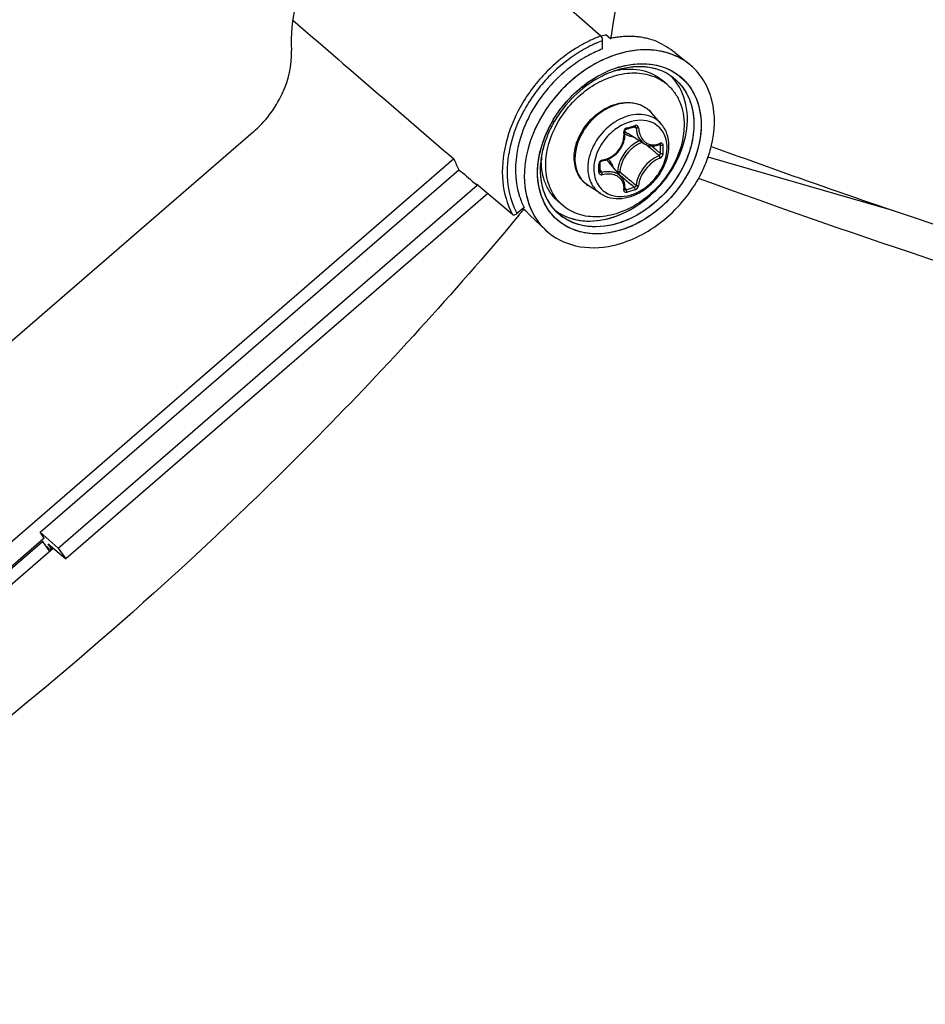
# Model space of a CAD drawing. Header units: millimetres. Extents: x 0 to 420, y 0 to 297.
# Tile 406 of 502: x 339.88 to 344.98, y 212.04 to 217.59. Entities that reach past the tile are written whole.
import ezdxf

# ---------------------------------------------------------------- set-up
doc = ezdxf.new("R2010")
doc.units = ezdxf.units.MM
doc.header["$LTSCALE"] = 23.1
doc.layers.get('0').update_dxf_attribs({"linetype": 'CONTINUOUS'})

msp = doc.modelspace()

# ---------------------------------------------------------------- linework, layer by layer
at = {"color": 7, "linetype": 'CONTINUOUS'}
for p, q in [((342.9529, 217.67), (343.153, 217.4937)), ((343.1629, 217.4208), (343.1629, 217.4677)), ((343.1837, 217.5004), (343.2082, 217.4802)), ((343.2102, 217.4959), (343.2075, 217.4803)), ((343.2105, 217.4954), (343.208, 217.4798)), ((343.2082, 217.4802), (343.2092, 217.4804)), ((343.2092, 217.4804), (343.2082, 217.4802)), ((343.2092, 217.4804), (343.2082, 217.4802)), ((343.5692, 217.4003), (343.6515, 217.3346)), ((343.2461, 217.3155), (343.2469, 217.3157)), ((343.5268, 217.22), (343.5018, 217.2417)), ((343.4917, 217.0001), (343.4364, 217.0626)), ((343.2886, 216.9607), (343.2892, 216.9622)), ((343.2892, 216.9622), (343.2901, 216.9637)), ((343.2901, 216.9637), (343.2911, 216.965)), ((343.2911, 216.965), (343.2922, 216.9662)), ((343.2922, 216.9662), (343.2935, 216.9672)), ((343.2935, 216.9672), (343.2948, 216.968)), ((343.2948, 216.968), (343.2961, 216.9686)), ((343.2961, 216.9686), (343.2966, 216.9687)), ((343.2966, 216.9687), (343.3115, 216.9729)), ((343.3115, 216.9729), (343.3203, 216.9754)), ((343.3203, 216.9754), (343.3292, 216.978)), ((343.3292, 216.978), (343.344, 216.9824)), ((343.3408, 216.9815), (343.352, 216.9755)), ((343.3429, 216.9804), (343.3458, 216.9788)), ((343.344, 216.9824), (343.3446, 216.9826)), ((343.3446, 216.9826), (343.3456, 216.9827)), ((343.3456, 216.9827), (343.3465, 216.9826)), ((343.3465, 216.9826), (343.3473, 216.9824)), ((343.3473, 216.9824), (343.3476, 216.9823)), ((341.1934, 216.9514), (337.052, 213.3649)), ((343.2815, 216.8945), (343.285, 216.9071)), ((343.285, 216.9071), (343.2874, 216.9199)), ((343.2874, 216.9199), (343.2887, 216.9328)), ((343.2878, 216.9562), (343.2879, 216.9576)), ((343.2887, 216.9457), (343.2878, 216.9562)), ((343.2879, 216.9576), (343.2881, 216.9591)), ((343.2881, 216.9591), (343.2886, 216.9607)), ((343.2887, 216.9328), (343.2887, 216.9457)), ((343.3978, 216.8863), (343.3049, 216.9438)), ((343.2566, 216.8479), (343.2643, 216.8587)), ((343.2643, 216.8587), (343.2711, 216.8702)), ((343.2711, 216.8702), (343.2768, 216.8822)), ((343.2768, 216.8822), (343.2815, 216.8945)), ((343.3977, 216.8863), (343.4014, 216.8841)), ((343.4014, 216.8841), (343.4098, 216.8801)), ((343.4098, 216.8801), (343.4187, 216.877)), ((343.4187, 216.877), (343.4279, 216.875)), ((343.4279, 216.875), (343.4374, 216.8739)), ((343.4374, 216.8739), (343.4472, 216.8739)), ((343.4381, 216.8739), (343.4405, 216.8719)), ((343.4472, 216.8739), (343.4571, 216.8749)), ((343.4571, 216.8749), (343.4671, 216.8771)), ((343.4671, 216.8771), (343.4771, 216.8802)), ((343.4771, 216.8802), (343.4845, 216.8832)), ((343.4816, 216.882), (343.4887, 216.8783)), ((343.4854, 216.8838), (343.4845, 216.8832)), ((343.4845, 216.8832), (343.4858, 216.8836)), ((343.4858, 216.8836), (343.4864, 216.8837)), ((342.3255, 216.8007), (339.5969, 214.4376)), ((343.1815, 216.7947), (343.1938, 216.7993)), ((343.1938, 216.7993), (343.2058, 216.805)), ((343.2058, 216.805), (343.2173, 216.8118)), ((343.2173, 216.8118), (343.2282, 216.8195)), ((343.2282, 216.8195), (343.2385, 216.8282)), ((343.2385, 216.8282), (343.2479, 216.8376)), ((343.2479, 216.8376), (343.2566, 216.8479)), ((344.8041, 216.5089), (343.7572, 216.8111)), ((339.9944, 214.6968), (342.3537, 216.74)), ((343.1483, 216.7779), (343.1484, 216.7787)), ((343.1484, 216.7592), (343.1483, 216.7779)), ((343.1483, 216.7306), (343.1485, 216.7541)), ((343.1484, 216.7787), (343.1486, 216.78)), ((343.1485, 216.7541), (343.1484, 216.7592)), ((343.1486, 216.78), (343.1491, 216.7814)), ((343.1491, 216.7814), (343.1498, 216.7828)), ((343.1498, 216.7828), (343.1507, 216.7841)), ((343.1507, 216.7841), (343.1518, 216.7854)), ((343.1518, 216.7854), (343.153, 216.7865)), ((343.153, 216.7865), (343.1544, 216.7874)), ((343.1544, 216.7874), (343.1558, 216.7882)), ((343.1558, 216.7882), (343.1572, 216.7888)), ((343.1572, 216.7888), (343.1587, 216.7892)), ((343.1587, 216.7892), (343.1591, 216.7893)), ((343.1591, 216.7893), (343.1688, 216.7911)), ((343.1688, 216.7911), (343.1815, 216.7947)), ((343.27, 216.6974), (343.2, 216.7808)), ((343.1483, 216.7302), (343.1483, 216.7306)), ((343.1484, 216.7294), (343.1483, 216.7302)), ((343.1484, 216.7375), (343.1577, 216.7251)), ((343.1487, 216.7287), (343.1484, 216.7294)), ((343.149, 216.7282), (343.1487, 216.7287)), ((343.2469, 216.7302), (343.2433, 216.7292)), ((343.2566, 216.7134), (343.29, 216.6851)), ((343.2566, 216.7134), (343.2722, 216.7001)), ((343.2747, 216.6912), (343.27, 216.6974)), ((343.2794, 216.6833), (343.2747, 216.6912)), ((343.7083, 216.6895), (343.7034, 216.6913)), ((343.7085, 216.6893), (343.7035, 216.6912)), ((340.0959, 214.608), (342.4563, 216.6522)), ((342.4392, 216.6668), (342.4422, 216.6642)), ((342.4422, 216.6642), (342.4563, 216.6522)), ((342.6553, 216.488), (342.4525, 216.659)), ((342.4563, 216.6522), (342.4526, 216.659)), ((343.1503, 216.6058), (343.0806, 216.6517)), ((343.2832, 216.6749), (343.2794, 216.6833)), ((343.2861, 216.6661), (343.2832, 216.6749)), ((343.2879, 216.6568), (343.2861, 216.6661)), ((343.2878, 216.6295), (343.2879, 216.6301)), ((343.2878, 216.6292), (343.2878, 216.6295)), ((343.2878, 216.6292), (343.2887, 216.6284)), ((343.2879, 216.6291), (343.2878, 216.6292)), ((343.2878, 216.6292), (343.2878, 216.6292)), ((343.2878, 216.6292), (343.2879, 216.6291)), ((343.2888, 216.6472), (343.2879, 216.6568)), ((343.2879, 216.6301), (343.2886, 216.6373)), ((343.2885, 216.6363), (343.2945, 216.6281)), ((343.2886, 216.6373), (343.2888, 216.6472)), ((342.5157, 216.6057), (340.1383, 214.5468)), ((343.2887, 216.6284), (343.2896, 216.6279)), ((342.7208, 216.5276), (342.6802, 216.4924)), ((342.7151, 216.5215), (342.728, 216.5095)), ((342.9376, 216.5397), (342.9126, 216.5613)), ((342.6851, 216.4762), (342.6784, 216.4684)), ((342.6911, 216.4834), (342.6785, 216.4684)), ((342.691, 216.4835), (342.6851, 216.4762)), ((342.7188, 216.5171), (342.7162, 216.5139)), ((342.719, 216.517), (342.7164, 216.5138)), ((342.7531, 216.4833), (342.728, 216.5095)), ((342.7531, 216.4833), (342.8421, 216.3999)), ((343.261, 216.3237), (343.2642, 216.3246)), ((339.9944, 214.6968), (340.0959, 214.608)), ((340.0171, 214.664), (339.9944, 214.6968)), ((339.6553, 214.3407), (340.007, 214.6453)), ((340.0171, 214.664), (339.6565, 214.3517)), ((340.007, 214.6453), (340.0013, 214.6503)), ((340.007, 214.6453), (340.046, 214.589)), ((340.0398, 214.6312), (340.1383, 214.5468)), ((340.0604, 214.6015), (340.0398, 214.6312)), ((339.7089, 214.2971), (340.0674, 214.6076)), ((340.0549, 214.5967), (340.0199, 214.6267)), ((340.0959, 214.608), (340.1383, 214.5468))]:
    msp.add_line(p, q, dxfattribs=at)
for centre, radius, start, end in [((343.4433, 216.7327), 0.8147, 116.4045, 120.9289), ((343.4276, 216.7638), 0.7799, 114.0556, 116.3878), ((343.4225, 216.775), 0.7676, 113.8899, 114.0499), ((343.4212, 216.7778), 0.7645, 113.4648, 113.8901), ((343.4147, 216.7932), 0.7478, 110.8768, 113.473), ((343.4182, 216.7887), 0.7255, 110.6059, 113.5943), ((343.4083, 216.8096), 0.7302, 110.4685, 110.8683), ((343.3013, 216.9338), 0.5786, 103.1888, 104.6617), ((343.2983, 216.9465), 0.5656, 101.6934, 103.189), ((343.3193, 216.9442), 0.5474, 98.9734, 101.6025), ((343.3193, 216.9443), 0.5473, 98.9734, 101.6041), ((343.3165, 216.9619), 0.5295, 96.6889, 98.9718), ((343.3165, 216.9619), 0.5294, 96.6886, 98.9718), ((343.3143, 216.9815), 0.5098, 93.8318, 96.6928), ((343.3129, 217.0019), 0.4893, 91.4737, 93.8283), ((343.3129, 217.0019), 0.4893, 91.4736, 93.8285), ((343.3124, 217.021), 0.4702, 88.3667, 91.4766), ((343.3128, 217.0379), 0.4533, 85.9726, 88.3618), ((343.3141, 217.0546), 0.4366, 82.5485, 85.9784), ((343.3161, 217.0702), 0.4208, 80.1966, 82.5411), ((343.3184, 217.0838), 0.407, 76.2109, 80.2031), ((343.3212, 217.0953), 0.3952, 74.1671, 76.2009), ((343.3256, 217.1101), 0.3798, 67.9223, 74.1936), ((343.2422, 216.9746), 0.5373, 58.5675, 65.1127), ((343.4662, 216.6946), 0.8592, 122.0314, 124.7653), ((343.4535, 216.7159), 0.8064, 116.5419, 123.9809), ((343.4567, 216.7097), 0.8413, 120.9096, 122.0256), ((343.4113, 216.7749), 0.692, 111.0355, 118.245), ((343.4329, 216.7555), 0.7618, 114.8201, 116.4872), ((343.4278, 216.7663), 0.7498, 113.9575, 114.8181), ((343.4253, 216.772), 0.7436, 113.5833, 113.9569), ((343.4935, 216.6569), 0.9057, 124.824, 135.0673), ((343.4937, 216.6571), 0.8776, 124.0112, 135.1134), ((343.4316, 216.7359), 0.736, 118.1969, 120.8141), ((343.5095, 216.64), 0.929, 135.0228, 135.3234), ((343.3907, 216.8177), 0.5051, 106.8935, 109.0217), ((343.3902, 216.8204), 0.5024, 107.325, 109.0726), ((343.3856, 216.8351), 0.487, 106.1133, 107.3224), ((343.3217, 216.8992), 0.4083, 100.9863, 101.4562), ((343.3876, 216.8278), 0.4945, 106.0617, 106.8891), ((343.3209, 216.9038), 0.4037, 99.9899, 100.9873), ((343.4009, 216.8212), 0.518, 106.1134, 107.3858), ((343.3835, 216.8423), 0.4795, 105.1134, 106.1115), ((343.3858, 216.8341), 0.488, 105.118, 106.062), ((343.3808, 216.8528), 0.4686, 102.1752, 105.1211), ((343.3841, 216.8404), 0.4814, 104.2982, 105.1178), ((343.3814, 216.8513), 0.4702, 102.206, 104.3032), ((343.3756, 216.8777), 0.4432, 97.0037, 102.1986), ((343.3756, 216.8793), 0.4416, 97.0256, 102.2393), ((343.3718, 216.9075), 0.4132, 93.5516, 96.9852), ((343.3713, 216.9122), 0.4084, 93.525, 96.9991), ((343.3698, 216.9379), 0.3827, 87.9835, 93.5437), ((343.37, 216.9386), 0.382, 88.0031, 93.5752), ((343.3706, 216.9627), 0.3579, 84.1499, 87.9618), ((343.3707, 216.9641), 0.3565, 84.1477, 87.9747), ((343.3731, 216.9866), 0.3339, 77.9609, 84.1695), ((343.3773, 217.0067), 0.3133, 73.9237, 77.9326), ((343.3776, 217.0081), 0.3119, 73.9067, 77.9342), ((343.3815, 217.0216), 0.2979, 66.5843, 73.9187), ((343.3819, 217.0224), 0.297, 66.58, 73.9364), ((343.3859, 217.032), 0.2865, 62.9399, 66.5552), ((343.3861, 217.0325), 0.286, 62.9284, 66.5497), ((343.4346, 217.063), 0.3475, 49.4339, 51.3906), ((343.4347, 217.0631), 0.3474, 49.4293, 51.3842), ((343.5136, 216.6362), 0.9065, 135.3741, 142.5014), ((343.5108, 216.6389), 0.9026, 135.0598, 135.3701), ((343.3604, 217.0278), 0.2542, 49.1138, 56.5118), ((343.3915, 217.0428), 0.2744, 51.4497, 62.9668), ((343.3917, 217.043), 0.2742, 51.4535, 62.9817), ((343.3491, 217.0655), 0.2832, 42.6021, 45.798), ((343.3482, 217.0647), 0.2844, 41.9998, 42.6077), ((343.3482, 217.0647), 0.2844, 41.9994, 42.6035), ((343.4987, 216.6471), 0.888, 142.4789, 150.9431), ((343.4695, 216.6639), 0.8543, 150.9746, 153.659), ((343.3211, 216.9605), 0.1539, 50.5352, 52.3899), ((343.3213, 216.9607), 0.1537, 47.2036, 50.5349), ((343.3207, 216.9601), 0.1545, 41.5302, 47.1948), ((343.4232, 216.6951), 0.7576, 152.8015, 159.4938), ((343.4693, 216.6699), 0.6822, 148.6473, 151.2064), ((343.4647, 216.6729), 0.6767, 148.9151, 151.2116), ((343.4678, 216.6582), 0.7526, 153.6676, 157.5399), ((343.4366, 216.6871), 0.6452, 154.6481, 155.8131), ((343.4454, 216.6829), 0.655, 154.56, 155.0422), ((343.4395, 216.6858), 0.6484, 153.6775, 154.6483), ((343.4501, 216.6806), 0.6602, 153.2546, 154.5589), ((343.4427, 216.6842), 0.652, 153.1881, 153.6775), ((343.4576, 216.6768), 0.6686, 151.2113, 153.2534), ((343.4531, 216.6788), 0.6637, 151.2079, 153.1839), ((343.4243, 216.6988), 0.6183, 153.6767, 155.3413), ((343.4315, 216.6954), 0.6262, 153.7083, 155.3285), ((343.4401, 216.6911), 0.6358, 151.5635, 153.7075), ((343.4346, 216.6937), 0.6297, 151.5299, 153.6719), ((342.7666, 218.9082), 2.0045, 285.3931, 286.8075), ((343.3874, 216.777), 0.2433, 109.0409, 109.2293), ((343.4524, 216.6647), 0.7359, 157.4707, 158.1536), ((343.4527, 216.6646), 0.7362, 157.5509, 158.1575), ((343.4205, 216.6937), 0.6279, 155.9524, 161.0863), ((343.4228, 216.6931), 0.6302, 155.795, 160.8721), ((343.4038, 216.7078), 0.5958, 155.2979, 162.5811), ((343.4024, 216.7081), 0.5944, 155.2734, 162.5595), ((343.4413, 216.6848), 0.6505, 155.0416, 155.9787), ((343.3522, 217.0201), 0.0898, 224.1498, 225.1349), ((343.3525, 217.0204), 0.0901, 225.1677, 238.1926), ((343.3809, 216.7072), 0.586, 161.8868, 166.3295), ((343.3703, 216.7103), 0.575, 163.4029, 166.3195), ((343.3359, 216.7283), 0.5249, 164.3197, 170.9065), ((343.3866, 216.7055), 0.5919, 161.7925, 163.4072), ((343.4021, 216.7005), 0.6082, 161.2476, 161.9114), ((343.3968, 216.7022), 0.6027, 161.1154, 161.7953), ((343.4059, 216.6992), 0.6122, 160.8931, 161.248), ((343.3639, 216.7208), 0.5539, 162.6196, 164.3586), ((343.4534, 216.7185), 0.202, 114.0645, 126.4053), ((335.3008, 207.3122), 12.5417, 49.56104, 49.72441), ((336.0359, 208.1736), 11.4092, 49.26308, 49.56466), ((335.4574, 207.3756), 12.4061, 49.65654, 49.94798), ((343.443, 216.9866), 0.1071, 290.317, 292.2631), ((343.4418, 216.9896), 0.1103, 292.2624, 294.0755), ((342.0234, 216.8546), 1.4654, 0.0023, 0.9288), ((342.072, 216.8546), 1.4168, 359.0554, 0.003), ((342.0251, 216.8537), 1.4783, 0.0024, 0.9289), ((342.0742, 216.8537), 1.4292, 359.0555, 0.003), ((342.7431, 216.9575), 0.446, 200.5838, 209.179), ((343.3015, 216.7185), 0.6769, 170.5247, 171.0472), ((343.3499, 216.7149), 0.5541, 166.3496, 168.4291), ((343.2987, 216.7345), 0.4872, 171.288, 173.5683), ((343.297, 216.7346), 0.4855, 172.5131, 173.5712), ((343.307, 216.7333), 0.4956, 170.9522, 172.5114), ((343.2152, 216.7889), 0.3977, 177.1839, 179.9886), ((343.2259, 216.7885), 0.4084, 176.7928, 177.1947), ((343.1309, 216.7228), 0.0902, 40.0257, 53.8865), ((343.4671, 216.7006), 0.2113, 135.0983, 148.1044), ((341.0011, 216.7493), 2.1407, 0.0023, 0.6425), ((341.0811, 216.7493), 2.0607, 359.3452, 0.0019), ((343.1645, 216.7735), 0.0216, 99.0638, 106.7637), ((343.1157, 216.7225), 0.1114, 16.5086, 23.3442), ((343.0438, 217.0596), 0.7557, 333.6724, 336.5867), ((343.0431, 217.0599), 0.7565, 333.6765, 336.5845), ((343.1456, 216.7306), 0.00271, 351.6033, 359.3214), ((350.9128, 225.8144), 11.8794, 229.89404, 230.16205), ((350.4029, 225.1067), 11.0235, 229.81565, 230.16603), ((349.9644, 224.6772), 10.3986, 230.16047, 230.51372), ((343.0321, 217.0653), 0.7688, 333.0374, 333.3366), ((343.0337, 217.0645), 0.767, 333.3366, 333.6826), ((343.0351, 217.0638), 0.7653, 333.334, 333.6776), ((342.9197, 218.0152), 1.4368, 285.1211, 287.0773), ((343.0981, 216.7224), 0.4248, 197.27, 198.3056), ((342.9203, 218.0133), 1.4495, 285.1302, 287.0863), ((343.1041, 216.7319), 0.2543, 221.708, 229.0965), ((343.0476, 216.6906), 0.4174, 207.3865, 208.3459), ((327.507, 229.1741), 19.7891, 320.11157, 320.22603), ((343.1055, 216.6716), 0.3791, 208.289, 208.5081), ((343.0651, 216.7376), 0.283, 232.5931, 236.2897), ((343.0666, 216.7398), 0.2857, 236.2889, 238.5573), ((343.0665, 216.7398), 0.2856, 236.2886, 238.5626), ((343.0942, 216.8866), 0.5872, 282.3173, 286.1187), ((343.0944, 216.8862), 0.5867, 282.3149, 286.1264), ((343.0896, 216.9032), 0.6044, 286.1021, 286.4733), ((343.0899, 216.9021), 0.6032, 286.1108, 286.476), ((343.0888, 216.9059), 0.6072, 286.4732, 286.7889)]:
    msp.add_arc(centre, radius, start, end, dxfattribs=at)
for centre, major_axis, start_param, end_param in [((334.5023, 224.5463), (24.6843, -21.5865), -1.267664, -1.229101), ((331.2437, 227.3754), (26.332, -23.0274), -1.116057, -1.112472)]:
    msp.add_ellipse(centre, major_axis=major_axis, ratio=0.02203, start_param=start_param, end_param=end_param, dxfattribs=at)
for points, knots in [([(343.4239, 220.3639), (343.4239, 220.1109), (343.4074, 219.1518), (343.3233, 218.1928), (343.2105, 217.4954)], [0, 0, 0, 0, 0.263653, 1, 1, 1, 1]), ([(341.8828, 218.3695), (341.734, 218.2512), (341.4945, 217.9597), (341.3995, 217.5877), (341.4093, 217.4125)], [0, 0, 0, 0, 0.520027, 1, 1, 1, 1]), ([(343.1629, 217.4677), (343.1629, 217.4751), (343.1602, 217.4848), (343.1545, 217.4924), (343.153, 217.4937)], [0, 0, 0, 0, 0.78628, 1, 1, 1, 1]), ([(341.1934, 216.9514), (341.2619, 217.0107), (341.3713, 217.1523), (341.4139, 217.3293), (341.4093, 217.4125)], [0, 0, 0, 0, 0.520578, 1, 1, 1, 1]), ([(343.5641, 217.3858), (343.5226, 217.4028), (343.4294, 217.4224), (343.2285, 217.4019), (343.0855, 217.3245), (343.0034, 217.2566)], [0, 0, 0, 0, 0.224372, 0.466489, 1, 1, 1, 1]), ([(343.5629, 217.3863), (343.5171, 217.4049), (343.4129, 217.4245), (343.3089, 217.4088), (343.2571, 217.3938)], [0, 0, 0, 0, 0.478686, 1, 1, 1, 1]), ([(343.0545, 217.368), (343.0226, 217.3489), (342.8995, 217.2626), (342.8009, 217.1418), (342.7494, 217.0414)], [0, 0, 0, 0, 0.247907, 1, 1, 1, 1]), ([(343.2571, 217.3938), (343.2348, 217.3874), (343.1437, 217.3553), (343.0601, 217.3035), (343.0037, 217.2569)], [0, 0, 0, 0, 0.241167, 1, 1, 1, 1]), ([(343.2261, 217.2952), (343.1908, 217.283), (343.0503, 217.2169), (342.9369, 217.097), (342.881, 216.9939)], [0, 0, 0, 0, 0.241356, 1, 1, 1, 1]), ([(343.2261, 217.2952), (343.1908, 217.2831), (343.0503, 217.2169), (342.9369, 217.097), (342.881, 216.9939)], [0, 0, 0, 0, 0.241241, 1, 1, 1, 1]), ([(343.1023, 217.2473), (343.1138, 217.2547), (343.1593, 217.2821), (343.2084, 217.3037), (343.2461, 217.3155)], [0, 0, 0, 0, 0.256629, 1, 1, 1, 1]), ([(343.2469, 217.3157), (343.3041, 217.3335), (343.4205, 217.3497), (343.5337, 217.3116), (343.5783, 217.2811)], [0, 0, 0, 0, 0.52615, 1, 1, 1, 1]), ([(343.2508, 217.3014), (343.2961, 217.3093), (343.3662, 217.3094), (343.4501, 217.2793), (343.486, 217.2554), (343.5018, 217.2417)], [0, 0, 0, 0, 0.519584, 0.762839, 1, 1, 1, 1]), ([(343.2571, 217.3188), (343.3138, 217.3351), (343.4289, 217.3485), (343.5904, 217.2908), (343.6975, 217.1588), (343.7296, 216.9841), (343.6905, 216.7963), (343.5595, 216.5647), (343.3848, 216.4345), (343.2573, 216.3976)], [0, 0, 0, 0, 0.121621, 0.231441, 0.339036, 0.455715, 0.58604, 0.726441, 1, 1, 1, 1]), ([(343.7753, 216.8719), (343.7958, 216.9559), (343.8017, 217.0884), (343.7399, 217.2421), (343.6893, 217.3025), (343.6606, 217.327)], [0, 0, 0, 0, 0.528621, 0.769184, 1, 1, 1, 1]), ([(343.7753, 216.8717), (343.7958, 216.9557), (343.8017, 217.0883), (343.7399, 217.242), (343.6893, 217.3025), (343.6606, 217.327)], [0, 0, 0, 0, 0.528422, 0.769016, 1, 1, 1, 1]), ([(342.8489, 217.2932), (342.7925, 217.2361), (342.6957, 217.1093), (342.6078, 216.8952), (342.5871, 216.6797), (342.6244, 216.5446), (342.6553, 216.488)], [0, 0, 0, 0, 0.27368, 0.537112, 0.779952, 1, 1, 1, 1]), ([(343.0037, 217.2569), (342.9785, 217.2361), (342.8837, 217.1475), (342.8098, 217.0362), (342.7727, 216.9467)], [0, 0, 0, 0, 0.252039, 1, 1, 1, 1]), ([(343.0034, 217.2566), (342.9379, 217.2024), (342.8614, 217.1157), (342.8058, 217.0172), (342.7933, 216.992)], [0, 0, 0, 0, 0.751657, 1, 1, 1, 1]), ([(342.8425, 216.7674), (342.8425, 216.8479), (342.881, 216.9729), (342.9785, 217.1094), (343.0744, 217.1966), (343.1833, 217.2579), (343.2971, 217.2884), (343.407, 217.285), (343.4728, 217.2583), (343.5007, 217.2398)], [0, 0, 0, 0, 0.254142, 0.391, 0.527564, 0.659013, 0.781772, 0.894694, 1, 1, 1, 1]), ([(342.8852, 217.0223), (342.9258, 217.0898), (342.996, 217.1712), (343.0805, 217.2332), (343.1023, 217.2473)], [0, 0, 0, 0, 0.752114, 1, 1, 1, 1]), ([(342.8867, 217.0249), (342.9007, 217.0477), (342.9612, 217.1353), (343.0417, 217.2092), (343.1091, 217.2515)], [0, 0, 0, 0, 0.251758, 1, 1, 1, 1]), ([(343.5625, 217.2574), (343.591, 217.2347), (343.6404, 217.1759), (343.6782, 217.0637), (343.6792, 216.9373), (343.6323, 216.7604), (343.4967, 216.5636), (343.3309, 216.4617), (343.2427, 216.4363)], [0, 0, 0, 0, 0.104524, 0.214592, 0.333967, 0.462949, 0.735941, 1, 1, 1, 1]), ([(343.629, 216.9255), (343.642, 216.9851), (343.6476, 217.1042), (343.5959, 217.2145), (343.5595, 217.255)], [0, 0, 0, 0, 0.52857, 1, 1, 1, 1]), ([(343.629, 216.9255), (343.642, 216.9851), (343.6476, 217.1042), (343.5959, 217.2145), (343.5595, 217.255)], [0, 0, 0, 0, 0.528563, 1, 1, 1, 1]), ([(343.5626, 217.2574), (343.5937, 217.2325), (343.6471, 217.1664), (343.6825, 217.0399), (343.6739, 216.8993), (343.6413, 216.8072), (343.619, 216.7623)], [0, 0, 0, 0, 0.222971, 0.459982, 0.719377, 1, 1, 1, 1]), ([(343.5783, 217.2811), (343.6146, 217.2563), (343.6782, 217.1875), (343.7228, 217.0497), (343.7162, 216.8946), (343.6807, 216.7928), (343.6561, 216.7431)], [0, 0, 0, 0, 0.223214, 0.459267, 0.718396, 1, 1, 1, 1]), ([(343.5268, 217.22), (343.542, 217.2069), (343.5697, 217.1764), (343.6107, 217.1018), (343.6219, 217.0361), (343.6219, 216.9924)], [0, 0, 0, 0, 0.238021, 0.481682, 1, 1, 1, 1]), ([(343.4151, 217.0825), (343.3988, 217.095), (343.3594, 217.1141), (343.2919, 217.1195), (343.2213, 217.1031), (343.1531, 217.0669), (343.0927, 217.0139), (343.0311, 216.9299), (343.0066, 216.8522), (343.0066, 216.8022)], [0, 0, 0, 0, 0.104897, 0.216899, 0.338904, 0.47012, 0.607003, 0.744549, 1, 1, 1, 1]), ([(343.0113, 216.8727), (343.0239, 216.9224), (343.075, 217.016), (343.1603, 217.08), (343.2077, 217.0995)], [0, 0, 0, 0, 0.499995, 1, 1, 1, 1]), ([(343.2077, 217.0995), (343.2283, 217.108), (343.2702, 217.1199), (343.334, 217.1204), (343.3921, 217.1018), (343.4236, 217.077), (343.4364, 217.0626)], [0, 0, 0, 0, 0.270574, 0.524505, 0.765155, 1, 1, 1, 1]), ([(342.7039, 217.043), (342.6953, 217.0257), (342.6644, 216.9575), (342.6429, 216.8848), (342.6338, 216.8299)], [0, 0, 0, 0, 0.256832, 1, 1, 1, 1]), ([(343.4223, 217.0443), (343.4046, 217.0496), (343.3659, 217.0546), (343.3064, 217.0453), (343.2472, 217.0204), (343.1737, 216.9689), (343.1037, 216.8804), (343.0794, 216.7924), (343.0794, 216.7502)], [0, 0, 0, 0, 0.108641, 0.225762, 0.35139, 0.483442, 0.751147, 1, 1, 1, 1]), ([(343.4411, 217.0062), (343.4214, 217.0148), (343.3756, 217.0234), (343.3304, 217.0146), (343.308, 217.0069)], [0, 0, 0, 0, 0.475923, 1, 1, 1, 1]), ([(343.4917, 217.0001), (343.4826, 217.0103), (343.4612, 217.0286), (343.4356, 217.0402), (343.4223, 217.0443)], [0, 0, 0, 0, 0.49562, 1, 1, 1, 1]), ([(343.6219, 216.9924), (343.6219, 216.9083), (343.5801, 216.7779), (343.4753, 216.638), (343.373, 216.5507), (343.2579, 216.4925), (343.1394, 216.4684), (343.0275, 216.4818), (342.9636, 216.5172), (342.9376, 216.5397)], [0, 0, 0, 0, 0.256473, 0.394543, 0.531644, 0.662632, 0.784011, 0.89531, 1, 1, 1, 1]), ([(343.3073, 217.0067), (343.2804, 216.9973), (343.2284, 216.9682), (343.1478, 216.8868), (343.1132, 216.8003), (343.1132, 216.7445)], [0, 0, 0, 0, 0.249772, 0.51087, 1, 1, 1, 1]), ([(343.2987, 216.9757), (343.2937, 216.9743), (343.2849, 216.9674), (343.2819, 216.9565), (343.2825, 216.9514)], [0, 0, 0, 0, 0.497141, 1, 1, 1, 1]), ([(343.2987, 216.9757), (343.2988, 216.9748), (343.2989, 216.9725), (343.2982, 216.9692), (343.2966, 216.9687)], [0, 0, 0, 0, 0.348, 1, 1, 1, 1]), ([(343.3462, 216.9894), (343.3463, 216.9885), (343.3464, 216.9862), (343.3456, 216.9829), (343.344, 216.9824)], [0, 0, 0, 0, 0.339767, 1, 1, 1, 1]), ([(343.3653, 216.9753), (343.3651, 216.9798), (343.3618, 216.987), (343.3531, 216.9905), (343.3484, 216.99), (343.3462, 216.9894)], [0, 0, 0, 0, 0.502703, 0.74499, 1, 1, 1, 1]), ([(343.352, 216.9755), (343.3519, 216.9762), (343.3514, 216.9789), (343.3494, 216.9813), (343.3476, 216.9823)], [0, 0, 0, 0, 0.264576, 1, 1, 1, 1]), ([(343.352, 216.9755), (343.353, 216.9572), (343.3605, 216.9226), (343.384, 216.8948), (343.3977, 216.8863)], [0, 0, 0, 0, 0.531229, 1, 1, 1, 1]), ([(343.3653, 216.9752), (343.363, 216.9746), (343.3585, 216.9741), (343.3539, 216.9746), (343.352, 216.9755)], [0, 0, 0, 0, 0.5364, 1, 1, 1, 1]), ([(343.3653, 216.9753), (343.3661, 216.9628), (343.3704, 216.9391), (343.3868, 216.9082), (343.4119, 216.8868), (343.4326, 216.8811), (343.4429, 216.8804)], [0, 0, 0, 0, 0.279104, 0.533854, 0.769255, 1, 1, 1, 1]), ([(343.5261, 216.8637), (343.5261, 216.8794), (343.5227, 216.9098), (343.5059, 216.9515), (343.4783, 216.9852), (343.454, 217.0005), (343.4411, 217.0062)], [0, 0, 0, 0, 0.267263, 0.518158, 0.759229, 1, 1, 1, 1]), ([(343.536, 216.8749), (343.536, 216.8979), (343.5293, 216.9434), (343.5063, 216.9836), (343.4917, 217.0001)], [0, 0, 0, 0, 0.512429, 1, 1, 1, 1]), ([(342.7136, 216.9605), (342.7021, 216.9296), (342.6669, 216.8121), (342.6658, 216.682), (342.6925, 216.5963)], [0, 0, 0, 0, 0.268826, 1, 1, 1, 1]), ([(342.7694, 216.9385), (342.7393, 216.8635), (342.7046, 216.711), (342.7377, 216.5549), (342.7717, 216.4919)], [0, 0, 0, 0, 0.530167, 1, 1, 1, 1]), ([(342.7694, 216.9385), (342.7394, 216.8638), (342.7048, 216.712), (342.7373, 216.5566), (342.7708, 216.4936)], [0, 0, 0, 0, 0.530022, 1, 1, 1, 1]), ([(343.1611, 216.7948), (343.1788, 216.7976), (343.2139, 216.8107), (343.2556, 216.8479), (343.2811, 216.8972), (343.2846, 216.934), (343.2825, 216.9514)], [0, 0, 0, 0, 0.24849, 0.504031, 0.757203, 1, 1, 1, 1]), ([(343.2073, 216.4685), (343.3096, 216.4981), (343.4972, 216.6234), (343.6062, 216.8202), (343.629, 216.9255)], [0, 0, 0, 0, 0.496993, 1, 1, 1, 1]), ([(343.2825, 216.9513), (343.2839, 216.9518), (343.2861, 216.9525), (343.288, 216.9546), (343.2879, 216.9555)], [0, 0, 0, 0, 0.63264, 1, 1, 1, 1]), ([(343.2886, 216.9438), (343.2919, 216.9414), (343.3059, 216.9324), (343.3222, 216.9272), (343.3345, 216.9254)], [0, 0, 0, 0, 0.245283, 1, 1, 1, 1]), ([(343.5823, 216.7933), (343.5876, 216.804), (343.6071, 216.8466), (343.6216, 216.8914), (343.629, 216.9255)], [0, 0, 0, 0, 0.255254, 1, 1, 1, 1]), ([(343.003, 216.8079), (343.003, 216.8132), (343.0037, 216.835), (343.0073, 216.8567), (343.0113, 216.8727)], [0, 0, 0, 0, 0.244438, 1, 1, 1, 1]), ([(343.1371, 216.6549), (343.1476, 216.6382), (343.1765, 216.6084), (343.2366, 216.5869), (343.3043, 216.59), (343.3724, 216.6159), (343.4346, 216.6614), (343.4995, 216.7391), (343.5261, 216.8149), (343.5261, 216.8637)], [0, 0, 0, 0, 0.105488, 0.213714, 0.331476, 0.460622, 0.598286, 0.738716, 1, 1, 1, 1]), ([(343.1503, 216.6058), (343.1674, 216.5946), (343.2072, 216.5783), (343.2728, 216.5756), (343.3396, 216.5929), (343.4027, 216.6278), (343.4578, 216.6775), (343.5141, 216.756), (343.536, 216.8282), (343.536, 216.8749)], [0, 0, 0, 0, 0.11076, 0.226584, 0.349536, 0.479279, 0.613227, 0.747471, 1, 1, 1, 1]), ([(343.3335, 216.8811), (343.3255, 216.8752), (343.2956, 216.8499), (343.2723, 216.8165), (343.261, 216.7894)], [0, 0, 0, 0, 0.251119, 1, 1, 1, 1]), ([(343.385, 216.8943), (343.3788, 216.8919), (343.3541, 216.8808), (343.332, 216.8642), (343.3175, 216.8497)], [0, 0, 0, 0, 0.242416, 1, 1, 1, 1]), ([(343.4429, 216.8804), (343.446, 216.8802), (343.4586, 216.88), (343.4712, 216.8828), (343.4802, 216.8862)], [0, 0, 0, 0, 0.242499, 1, 1, 1, 1]), ([(343.4868, 216.8889), (343.4868, 216.8883), (343.4868, 216.8866), (343.4863, 216.8847), (343.4854, 216.8838)], [0, 0, 0, 0, 0.296838, 1, 1, 1, 1]), ([(343.4887, 216.8783), (343.4887, 216.8789), (343.4886, 216.8809), (343.4875, 216.883), (343.4863, 216.8837)], [0, 0, 0, 0, 0.295427, 1, 1, 1, 1]), ([(343.5032, 216.8777), (343.5032, 216.8816), (343.5008, 216.8884), (343.4927, 216.8907), (343.4887, 216.8897), (343.4868, 216.8889)], [0, 0, 0, 0, 0.500392, 0.734456, 1, 1, 1, 1]), ([(343.5032, 216.8777), (343.5009, 216.8767), (343.4958, 216.8761), (343.4907, 216.877), (343.4887, 216.8783)], [0, 0, 0, 0, 0.520163, 1, 1, 1, 1]), ([(343.7373, 216.7593), (343.7413, 216.7685), (343.7563, 216.8052), (343.7683, 216.8431), (343.7753, 216.8719)], [0, 0, 0, 0, 0.253863, 1, 1, 1, 1]), ([(343.7373, 216.7593), (343.7413, 216.7685), (343.7563, 216.8051), (343.7683, 216.843), (343.7753, 216.8717)], [0, 0, 0, 0, 0.253897, 1, 1, 1, 1]), ([(343.7752, 216.8716), (343.9399, 216.8114), (344.5787, 216.5817), (345.2225, 216.3659), (345.7028, 216.2154)], [0, 0, 0, 0, 0.258419, 1, 1, 1, 1]), ([(342.6328, 216.8238), (342.6282, 216.7946), (342.618, 216.6848), (342.6398, 216.5704), (342.677, 216.4986)], [0, 0, 0, 0, 0.267535, 1, 1, 1, 1]), ([(343.2573, 216.3976), (343.1921, 216.3788), (343.058, 216.3662), (342.8771, 216.4579), (342.7866, 216.6413), (342.7951, 216.7782), (342.8117, 216.8463)], [0, 0, 0, 0, 0.260056, 0.493494, 0.731313, 1, 1, 1, 1]), ([(342.8854, 216.479), (342.8463, 216.5213), (342.79, 216.6369), (342.7942, 216.7629), (342.8071, 216.826)], [0, 0, 0, 0, 0.471796, 1, 1, 1, 1]), ([(343.0806, 216.6517), (343.0684, 216.6597), (343.0459, 216.6793), (343.0123, 216.73), (343.003, 216.777), (343.003, 216.8079)], [0, 0, 0, 0, 0.241984, 0.486768, 1, 1, 1, 1]), ([(343.0066, 216.8022), (343.0066, 216.7721), (343.0154, 216.7268), (343.0476, 216.678), (343.069, 216.6593), (343.0806, 216.6517)], [0, 0, 0, 0, 0.517982, 0.760912, 1, 1, 1, 1]), ([(343.2179, 216.7666), (343.2166, 216.7698), (343.2106, 216.782), (343.2022, 216.7929), (343.1948, 216.7998)], [0, 0, 0, 0, 0.255247, 1, 1, 1, 1]), ([(343.2878, 216.8122), (343.2837, 216.8056), (343.2695, 216.7797), (343.2612, 216.7502), (343.26, 216.7284)], [0, 0, 0, 0, 0.261592, 1, 1, 1, 1]), ([(343.4814, 216.8185), (343.4647, 216.8124), (343.432, 216.7931), (343.3919, 216.7525), (343.3629, 216.7043), (343.3531, 216.6687), (343.352, 216.6518)], [0, 0, 0, 0, 0.24174, 0.507568, 0.769195, 1, 1, 1, 1]), ([(343.4868, 216.806), (343.4712, 216.8001), (343.4407, 216.7818), (343.4032, 216.7437), (343.3759, 216.6986), (343.3665, 216.6653), (343.3653, 216.6495)], [0, 0, 0, 0, 0.241461, 0.507728, 0.769702, 1, 1, 1, 1]), ([(343.4814, 216.8185), (343.4824, 216.819), (343.4866, 216.822), (343.4888, 216.8274), (343.4887, 216.8312)], [0, 0, 0, 0, 0.233629, 1, 1, 1, 1]), ([(343.4868, 216.806), (343.487, 216.8096), (343.4854, 216.8144), (343.4822, 216.8179), (343.4814, 216.8185)], [0, 0, 0, 0, 0.766459, 1, 1, 1, 1]), ([(343.4868, 216.806), (343.489, 216.8069), (343.4976, 216.8123), (343.5031, 216.8225), (343.5032, 216.8301)], [0, 0, 0, 0, 0.2401, 1, 1, 1, 1]), ([(343.5032, 216.8301), (343.5009, 216.8291), (343.4957, 216.8286), (343.4906, 216.8298), (343.4887, 216.8312)], [0, 0, 0, 0, 0.516682, 1, 1, 1, 1]), ([(342.8145, 216.789), (342.8084, 216.7341), (342.8141, 216.6267), (342.87, 216.5325), (342.9058, 216.499)], [0, 0, 0, 0, 0.52998, 1, 1, 1, 1]), ([(342.8145, 216.7891), (342.8095, 216.7446), (342.8116, 216.6578), (342.8448, 216.5765), (342.8677, 216.5433)], [0, 0, 0, 0, 0.525745, 1, 1, 1, 1]), ([(342.9126, 216.5613), (342.8974, 216.5745), (342.8698, 216.605), (342.8288, 216.6795), (342.8175, 216.7452), (342.8175, 216.789)], [0, 0, 0, 0, 0.238021, 0.481682, 1, 1, 1, 1]), ([(342.9143, 216.5627), (342.8908, 216.5891), (342.8533, 216.6549), (342.8425, 216.7292), (342.8425, 216.7674)], [0, 0, 0, 0, 0.481107, 1, 1, 1, 1]), ([(343.6561, 216.7431), (343.6176, 216.6651), (343.5108, 216.5256), (343.2983, 216.3924), (343.0979, 216.367), (342.962, 216.4131), (342.9078, 216.4549), (342.8854, 216.479)], [0, 0, 0, 0, 0.278581, 0.547647, 0.785737, 0.894485, 1, 1, 1, 1]), ([(343.619, 216.7623), (343.5836, 216.6906), (343.486, 216.5619), (343.2919, 216.4364), (343.1081, 216.4073), (342.9804, 216.4431), (342.9279, 216.4782), (342.9058, 216.499)], [0, 0, 0, 0, 0.277344, 0.546146, 0.78549, 0.894711, 1, 1, 1, 1]), ([(342.9175, 216.4961), (342.9667, 216.466), (343.0929, 216.4353), (343.2867, 216.4849), (343.462, 216.6079), (343.5497, 216.7276), (343.5823, 216.7933)], [0, 0, 0, 0, 0.214983, 0.458112, 0.726161, 1, 1, 1, 1]), ([(343.0794, 216.7502), (343.0794, 216.7429), (343.0807, 216.715), (343.0878, 216.6873), (343.0965, 216.6686)], [0, 0, 0, 0, 0.261199, 1, 1, 1, 1]), ([(343.1132, 216.7445), (343.1132, 216.7284), (343.1168, 216.697), (343.1291, 216.6678), (343.1371, 216.6549)], [0, 0, 0, 0, 0.516185, 1, 1, 1, 1]), ([(343.1583, 216.7942), (343.1536, 216.7928), (343.1454, 216.7872), (343.1416, 216.7778), (343.1417, 216.7733)], [0, 0, 0, 0, 0.515676, 1, 1, 1, 1]), ([(343.1417, 216.7733), (343.1426, 216.7735), (343.1451, 216.7741), (343.1483, 216.7761), (343.1483, 216.7779)], [0, 0, 0, 0, 0.335626, 1, 1, 1, 1]), ([(343.1611, 216.7948), (343.1611, 216.7935), (343.161, 216.7916), (343.1599, 216.7894), (343.1591, 216.7893)], [0, 0, 0, 0, 0.650306, 1, 1, 1, 1]), ([(343.261, 216.7894), (343.2589, 216.7846), (343.2518, 216.7655), (343.2477, 216.7453), (343.2469, 216.7302)], [0, 0, 0, 0, 0.258896, 1, 1, 1, 1]), ([(343.1417, 216.7258), (343.1416, 216.7235), (343.1425, 216.7191), (343.1487, 216.7119), (343.1565, 216.711), (343.1611, 216.712)], [0, 0, 0, 0, 0.245151, 0.483798, 1, 1, 1, 1]), ([(343.1417, 216.7258), (343.1425, 216.7259), (343.1451, 216.7265), (343.148, 216.7284), (343.1483, 216.7302)], [0, 0, 0, 0, 0.321323, 1, 1, 1, 1]), ([(343.149, 216.7282), (343.1499, 216.727), (343.1527, 216.725), (343.1561, 216.7248), (343.1577, 216.7251)], [0, 0, 0, 0, 0.481798, 1, 1, 1, 1]), ([(343.27, 216.6974), (343.2642, 216.7043), (343.2495, 216.7165), (343.2219, 216.7271), (343.1904, 216.7302), (343.1687, 216.7275), (343.1577, 216.7251)], [0, 0, 0, 0, 0.222882, 0.461558, 0.720944, 1, 1, 1, 1]), ([(343.1611, 216.712), (343.161, 216.7144), (343.1603, 216.7189), (343.1588, 216.7233), (343.1577, 216.7251)], [0, 0, 0, 0, 0.526671, 1, 1, 1, 1]), ([(343.2733, 216.6765), (343.2686, 216.6844), (343.2553, 216.699), (343.2279, 216.7123), (343.1953, 216.7169), (343.1726, 216.7145), (343.1611, 216.712)], [0, 0, 0, 0, 0.221381, 0.457911, 0.717649, 1, 1, 1, 1]), ([(343.247, 216.7302), (343.2493, 216.7308), (343.2538, 216.7309), (343.2583, 216.7296), (343.26, 216.7284)], [0, 0, 0, 0, 0.526419, 1, 1, 1, 1]), ([(343.247, 216.7302), (343.247, 216.7297), (343.2471, 216.7273), (343.2476, 216.725), (343.2483, 216.7233)], [0, 0, 0, 0, 0.234277, 1, 1, 1, 1]), ([(343.2525, 216.7182), (343.2554, 216.7197), (343.2586, 216.7232), (343.2599, 216.7274), (343.26, 216.7284)], [0, 0, 0, 0, 0.762591, 1, 1, 1, 1]), ([(343.2642, 216.3246), (343.3603, 216.3536), (343.5429, 216.4609), (343.6722, 216.6268), (343.7191, 216.7203)], [0, 0, 0, 0, 0.489762, 1, 1, 1, 1]), ([(348.8258, 215.2307), (348.0318, 215.3687), (346.3046, 215.7958), (344.6191, 216.3568), (343.7085, 216.6893)], [0, 0, 0, 0, 0.45396, 1, 1, 1, 1]), ([(343.0965, 216.6686), (343.1024, 216.6559), (343.1176, 216.6321), (343.1388, 216.6134), (343.1503, 216.6058)], [0, 0, 0, 0, 0.504391, 1, 1, 1, 1]), ([(343.2825, 216.6256), (343.2837, 216.6345), (343.2837, 216.6523), (343.2776, 216.6691), (343.2733, 216.6765)], [0, 0, 0, 0, 0.513521, 1, 1, 1, 1]), ([(343.2825, 216.6256), (343.2832, 216.6258), (343.2855, 216.6265), (343.2876, 216.6284), (343.2879, 216.6301)], [0, 0, 0, 0, 0.303916, 1, 1, 1, 1]), ([(343.3416, 216.6417), (343.3429, 216.642), (343.3474, 216.6439), (343.3515, 216.6482), (343.352, 216.6518)], [0, 0, 0, 0, 0.265099, 1, 1, 1, 1]), ([(343.3462, 216.6278), (343.3465, 216.6303), (343.3456, 216.6353), (343.3434, 216.64), (343.3416, 216.6417)], [0, 0, 0, 0, 0.50766, 1, 1, 1, 1]), ([(343.3462, 216.6278), (343.3487, 216.6285), (343.3575, 216.6329), (343.3648, 216.6422), (343.3653, 216.6495)], [0, 0, 0, 0, 0.257299, 1, 1, 1, 1]), ([(343.3653, 216.6495), (343.362, 216.6484), (343.3568, 216.6486), (343.3528, 216.6511), (343.352, 216.6518)], [0, 0, 0, 0, 0.768189, 1, 1, 1, 1]), ([(343.2825, 216.6256), (343.2823, 216.6237), (343.2825, 216.6197), (343.2876, 216.613), (343.2947, 216.613), (343.2987, 216.6141)], [0, 0, 0, 0, 0.250198, 0.477776, 1, 1, 1, 1]), ([(343.2896, 216.6279), (343.2899, 216.6278), (343.2916, 216.6274), (343.2933, 216.6277), (343.2945, 216.6281)], [0, 0, 0, 0, 0.220787, 1, 1, 1, 1]), ([(343.2987, 216.6141), (343.299, 216.6166), (343.2982, 216.6216), (343.2961, 216.6263), (343.2945, 216.6281)], [0, 0, 0, 0, 0.510568, 1, 1, 1, 1]), ([(342.6785, 216.4684), (342.3228, 216.0437), (340.8007, 214.3734), (339.0145, 212.9466), (337.573, 212.0367)], [0, 0, 0, 0, 0.245234, 1, 1, 1, 1]), ([(342.6553, 216.488), (342.6567, 216.4868), (342.6652, 216.4833), (342.6749, 216.4878), (342.6802, 216.4924)], [0, 0, 0, 0, 0.206518, 1, 1, 1, 1]), ([(343.2427, 216.4363), (343.1828, 216.419), (343.0603, 216.4067), (342.9466, 216.4607), (342.9058, 216.499)], [0, 0, 0, 0, 0.526815, 1, 1, 1, 1]), ([(342.9175, 216.496), (342.9578, 216.4714), (343.0564, 216.4412), (343.1573, 216.4541), (343.2073, 216.4685)], [0, 0, 0, 0, 0.475533, 1, 1, 1, 1]), ([(342.842, 216.3999), (342.8883, 216.3565), (343.0135, 216.2929), (343.1514, 216.2982), (343.2195, 216.313)], [0, 0, 0, 0, 0.47652, 1, 1, 1, 1]), ([(342.8421, 216.3999), (342.8883, 216.3565), (343.0135, 216.2929), (343.1514, 216.2982), (343.2195, 216.313)], [0, 0, 0, 0, 0.476476, 1, 1, 1, 1])]:
    msp.add_open_spline(points, degree=3, knots=knots, dxfattribs=at)
for points in [[(343.5692, 217.4003), (343.5543, 217.4122), (343.5386, 217.4231), (343.5224, 217.4331)], [(343.6515, 217.3346), (343.6248, 217.3559), (343.5946, 217.3734), (343.5629, 217.3863)], [(343.6515, 217.3346), (343.6251, 217.3557), (343.5953, 217.373), (343.5641, 217.3858)], [(342.8353, 216.8861), (342.8273, 216.8607), (342.8211, 216.8347), (342.8171, 216.8083)], [(342.6948, 216.589), (342.7018, 216.5679), (342.7105, 216.5473), (342.7208, 216.5276)], [(342.8677, 216.5433), (342.8788, 216.5273), (342.8916, 216.5123), (342.9058, 216.499)], [(342.7708, 216.4936), (342.7892, 216.4589), (342.8134, 216.4268), (342.842, 216.3999)]]:
    msp.add_open_spline(points, degree=3, dxfattribs=at)

doc.saveas('drawing.dxf')
